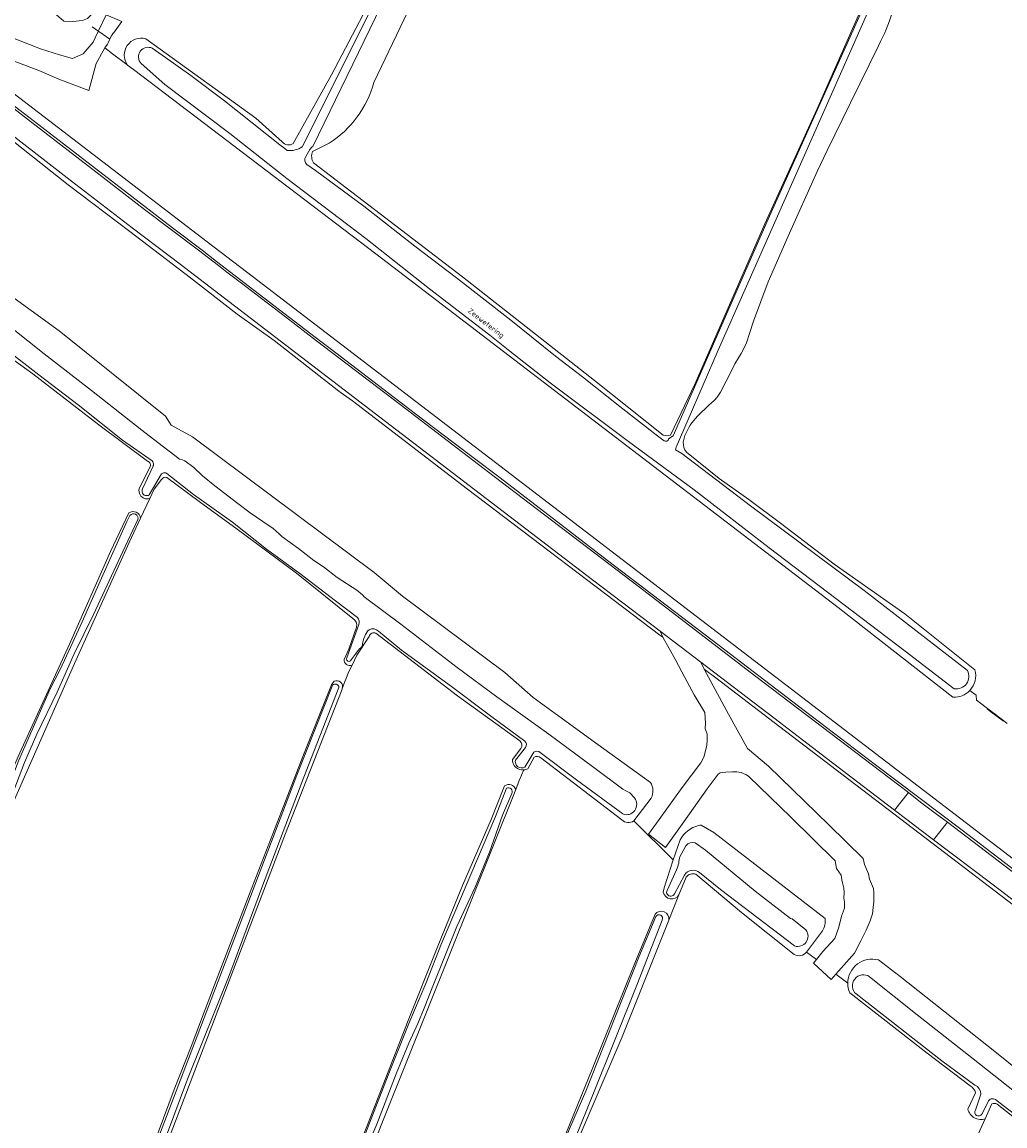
# Model space of a CAD drawing. Header units: metres. Extents: x 149984 to 156489, y 469398 to 478068.
# Tile 589 of 656: x 153536 to 153705, y 474865 to 475055. Entities that reach past the tile are written whole.
import ezdxf
from ezdxf.enums import TextEntityAlignment as Align

# ---------------------------------------------------------------- set-up
doc = ezdxf.new("R2010")
doc.units = ezdxf.units.M
doc.header["$LTSCALE"] = 0.75
for name, color, linetype, lineweight in [('B-WE-GR-GRAS-GV', 252, 'Continuous', 13), ('B-WE-KW-KUNSTWERK_DUIKER-G', 6, 'Continuous', 18), ('B-WE-OG-TERREIN_BEGROEID-GV', 252, 'Continuous', 18), ('B-WE-OG-TERREIN_OEVER-GV', 252, 'Continuous', 18), ('B-WE-OG-TOPOGRAFIE-T18', 7, 'Continuous', 18), ('B-WE-OG-WATER-GV', 252, 'Continuous', 18), ('B-WE-OG-WATER_SLOOT-GV', 252, 'Continuous', 18), ('B-WE-OG-WEG-GV', 252, 'Continuous', 18), ('B-WE-VH-GESLOTENVERHARDING_ASFALT-GV', 252, 'Continuous', 18), ('B-WE-VH-HALFVERHARDING_GRASBETONSTEEN-GV', 252, 'Continuous', 18), ('B-WE-VH-OPENVERHARDING-GV', 252, 'Continuous', 18)]:
    doc.layers.add(name, color=color, linetype=linetype, lineweight=lineweight)
doc.styles.add('NLCS-ISO-M500-T18', font='NLCS-ISO.ttf', dxfattribs={"height": 0.9})

msp = doc.modelspace()

# ---------------------------------------------------------------- linework, layer by layer
at = {"layer": 'B-WE-GR-GRAS-GV', "flags": 128}
for points in [[(153582.994, 475033.668), (153589.567, 475045.447), (153599.1, 475063.718), (153607.141, 475080.339), (153618.568, 475104.625), (153623.036, 475113.412)], [(153627.522, 475110.517), (153612.994, 475077.92), (153596.827, 475044.143)], [(153647.755, 474983.615), (153651.997, 474992.453), (153663.955, 475019.873), (153672.888, 475039.526), (153680.269, 475056.208), (153683.671, 475063.949), (153684.149, 475064.882)], [(153530.05, 475053.612), (153539.572, 475049.927), (153542.835, 475048.906), (153545.066, 475048.24), (153546.93, 475049.05), (153548.595, 475051.037), (153548.961, 475051.825), (153549.555, 475053.007), (153550.837, 475055.76), (153548.976, 475056.594), (153548.972, 475056.575), (153548.208, 475055.695), (153547.64, 475055.121), (153546.764, 475054.766), (153545.121, 475054.622), (153543.572, 475054.68), (153533.035, 475063.812)], [(153549.638, 475059.236), (153549.505, 475057.679), (153548.976, 475056.594), (153550.837, 475055.76), (153553.572, 475054.583), (153552.111, 475052.62), (153552.08, 475052.6), (153551.89, 475052.3), (153551.74, 475052.1), (153551.19, 475050.94), (153551.1, 475050.69), (153550.626, 475050.072), (153551.95, 475049.071), (153554.377, 475047.234), (153554.501, 475047.14)], [(153696.293, 474938.593), (153685.818, 474946.79), (153676.568, 474954.028), (153597.193, 475014.75), (153555.521, 475046.368), (153554.501, 475047.14), (153554.377, 475047.234), (153551.95, 475049.071), (153550.626, 475050.072), (153549.116, 475047.375), (153547.873, 475042.78), (153542.724, 475044.711), (153539.284, 475046.221), (153532.78, 475048.662), (153519.513, 475054.049), (153568.194, 475016.796), (153574.948, 475011.628), (153739.438, 474885.754)], [(153739.438, 474885.754), (153574.948, 475011.628), (153568.194, 475016.796), (153519.513, 475054.049)], [(153557.652, 475051.639), (153576.565, 475038.021), (153581.068, 475033.957)], [(153521.153, 475050.796), (153542.012, 475034.737), (153562.254, 475019.2), (153567.331, 475015.343), (153569.826, 475013.385), (153576.213, 475008.482), (153579.664, 475005.852), (153587.732, 474999.659), (153589.325, 474998.494), (153604.007, 474987.249), (153610.394, 474982.416), (153618.279, 474976.429), (153628.422, 474968.638), (153636.984, 474962.085), (153656.109, 474947.499), (153669.787, 474937.081), (153682.977, 474926.971), (153697.878, 474915.754), (153713.36, 474903.946)], [(153683.478, 475050.458), (153678.715, 475040.67), (153674.666, 475032.485), (153672.963, 475028.868), (153667.968, 475017.775), (153664.525, 475009.902), (153662.01, 475003.177), (153660.747, 474999.286), (153659.909, 474997.607), (153659.476, 474996.865), (153658.838, 474995.858), (153658.302, 474994.75), (153656.362, 474990.996), (153655.8, 474990.091), (153655.347, 474989.619), (153654.76, 474989.075), (153654.348, 474988.724), (153652.419, 474986.836)], [(153589.16, 475033.697), (153586.294, 475032.305)], [(153586.443, 475030.336), (153612.059, 475010.781), (153634.704, 474992.976), (153646.542, 474983.615)], [(153557.96, 474979.134), (153549.616, 474985.366), (153538.287, 474994.106), (153530.181, 474999.88), (153523.661, 475005.338)], [(153650.261, 474983.547), (153649.952, 474982.396)], [(153650.496, 474980.647), (153656.16, 474976.175), (153661.245, 474972.534), (153666.689, 474968.458), (153675.878, 474961.46), (153688.009, 474952.911), (153700.057, 474943.295)], [(153556.518, 474974.417), (153558.355, 474978.067)], [(153560.336, 474975.962), (153559.085, 474974.311), (153558.347, 474972.73)], [(153593.243, 474952.144), (153583.541, 474959.885), (153573.375, 474967.468), (153566.83, 474972.178), (153561.276, 474976.32)], [(153558.347, 474972.73), (153556.761, 474969.333), (153554.814, 474965.16), (153545.422, 474944.39), (153512.613, 474870.174), (153502.253, 474846.716), (153484.435, 474805.219), (153467.75, 474765.373), (153464.459, 474756.403), (153463.174, 474750.343), (153458.277, 474746.44)], [(153556.761, 474969.333), (153558.347, 474972.73)], [(153461.933, 474758.117), (153465.642, 474767.099), (153466.381, 474768.842), (153471.626, 474780.846), (153475.786, 474790.421), (153478.883, 474798.365), (153483.722, 474809.624), (153486.729, 474816.418), (153490.376, 474824.943), (153497.488, 474841.576), (153502.406, 474852.022), (153503.328, 474853.978), (153513.36, 474876.564), (153521.512, 474895.529), (153527.898, 474910.48), (153535.767, 474928.417), (153544.535, 474947.705), (153551.575, 474963.631), (153554.763, 474970.235)], [(153591.718, 474945.09), (153592.516, 474946.869), (153593.837, 474950.642)], [(153621.875, 474931.131), (153611.18, 474938.864), (153597.167, 474949.617)], [(153596.011, 474949.052), (153593.9, 474945.841), (153593.079, 474944.127), (153592.548, 474943.019), (153591.412, 474940.123), (153591.365, 474940.003), (153581.633, 474915.202), (153558.297, 474854.147), (153519.53, 474754.229), (153515.286, 474743.743), (153513.053, 474738.227), (153512.889, 474737.811), (153497.432, 474698.603), (153493.241, 474690.983), (153492.527, 474689.066)], [(153591.412, 474940.123), (153592.548, 474943.019), (153593.079, 474944.127)], [(153512.939, 474744.771), (153518.044, 474757.592), (153520.28, 474763.106), (153525.547, 474776.37), (153530.138, 474787.539), (153535.915, 474802.641), (153540.488, 474814.471), (153543.898, 474823.322), (153548.604, 474835.029), (153553.227, 474846.66), (153556.115, 474854.263), (153558.105, 474859.431), (153562.51, 474871.266), (153565.465, 474878.65), (153569.462, 474889.249), (153575.456, 474904.826), (153579.46, 474915.144), (153584.617, 474928.453), (153589.566, 474940.721), (153590.034, 474941.337)], [(153705.607, 474934.103), (153705.038, 474934.535), (153700.355, 474938.096), (153700.26, 474938.953), (153699.188, 474939.77)], [(153699.188, 474939.77), (153700.26, 474938.953), (153700.355, 474938.096), (153705.038, 474934.535), (153705.607, 474934.103)], [(153620.633, 474927.94), (153622.065, 474929.828)], [(153624.356, 474928.321), (153623.246, 474926.335)], [(153639.399, 474917.549), (153625.481, 474928.202)], [(153622.567, 474926.115), (153621.805, 474924.287), (153621.195, 474922.768), (153598.522, 474866.291), (153585.187, 474832.635), (153565.184, 474783.952), (153543.912, 474732.517), (153543.67, 474731.94), (153540.97, 474725.498), (153530.471, 474700.449), (153517.771, 474671.028), (153515.925, 474666.499)], [(153621.195, 474922.768), (153621.805, 474924.287), (153622.567, 474926.115)], [(153542.32, 474733.903), (153559.078, 474774.095), (153561.822, 474781.932), (153564.677, 474788.099), (153568.084, 474796.655), (153572.682, 474807.743), (153577.648, 474820.399), (153582.017, 474831.123), (153585.426, 474839.303), (153588.839, 474848.234), (153590.312, 474851.673), (153591.096, 474853.681), (153595.742, 474865.206), (153602.729, 474883.079), (153607.688, 474895.573), (153612.037, 474906.27), (153616.96, 474917.618), (153619.279, 474923.399)], [(153646.525, 474905.128), (153646.691, 474905.874), (153648.216, 474910.694), (153641.489, 474917.358)], [(153650.459, 474907.738), (153649.234, 474904.687), (153647.493, 474900.351), (153639.451, 474880.324), (153609.421, 474810.209), (153578.465, 474739.698), (153573.967, 474726.733), (153570.628, 474718.805), (153568.606, 474714.004), (153552.403, 474675.536), (153539.174, 474644.977), (153539.174, 474641.008), (153577.803, 474605.29), (153579.655, 474606.48), (153602.542, 474656.751), (153620.549, 474695.793)], [(153669.02, 474894.442), (153659.97, 474901.656), (153652.122, 474908.236)], [(153647.493, 474900.351), (153649.234, 474904.687)], [(153568.296, 474719.956), (153570.706, 474725.825), (153575.783, 474738.467), (153578.309, 474744.968), (153581.154, 474751.899), (153584.72, 474759.696), (153588.465, 474767.799), (153591.894, 474775.84), (153596.611, 474786.404), (153601.231, 474796.893), (153604.523, 474804.852), (153608.559, 474814.673), (153612.497, 474823.617), (153617.231, 474834.561), (153620.845, 474842.737), (153625.333, 474853.038), (153628.557, 474860.571), (153634.327, 474874.728), (153641.655, 474892.961), (153645.118, 474901.384)], [(153678.222, 474889.511), (153676.171, 474891.068), (153675.35, 474890.152), (153672.356, 474892.97), (153672.847, 474893.589), (153671.156, 474894.863)], [(153699.264, 474871.918), (153691.856, 474877.514), (153678.553, 474887.842)], [(153698.86, 474867.901), (153700.17, 474870.711)], [(153702.991, 474868.779), (153701.832, 474866.253), (153700.323, 474862.964), (153686.187, 474832.157), (153653.246, 474760.455), (153625.925, 474698.984), (153623.663, 474693.895), (153617.262, 474679.493), (153612.5, 474670.497), (153597.286, 474636.762), (153582.734, 474603.16), (153582.867, 474600.647), (153605.488, 474580.538), (153608.928, 474578.951), (153612.765, 474586.227), (153633.27, 474630.28), (153657.094, 474681.502)], [(153730.917, 474847.824), (153721.45, 474854.997), (153712.467, 474862), (153703.853, 474868.741)], [(153700.323, 474862.964), (153701.832, 474866.253)]]:
    msp.add_lwpolyline(points, dxfattribs=at)
at = {"layer": 'B-WE-GR-GRAS-GV'}
for points in [[(153687.125, 475062.227, -0.0960536), (153683.478, 475050.458)], [(153554.501, 475047.14, -0.7066536), (153557.652, 475051.639)], [(153596.827, 475044.143, -0.1832864), (153589.16, 475033.697)], [(153581.068, 475033.957, 0.3788579), (153582.994, 475033.668)], [(153586.294, 475032.305, 0.2231785), (153586.443, 475030.336)], [(153652.419, 474986.836, 0.1021016), (153650.261, 474983.547)], [(153646.542, 474983.615, 0.2028042), (153647.755, 474983.615)], [(153649.952, 474982.396, 0.1507629), (153650.496, 474980.647)], [(153558.355, 474978.067, 0.4776449), (153557.96, 474979.134)], [(153561.276, 474976.32, 0.353035), (153560.336, 474975.962)], [(153556.686, 474973.345, -0.1973028), (153556.518, 474974.417)], [(153558.347, 474972.73, -0.3483148), (153556.686, 474973.345)], [(153554.763, 474970.235, -0.5789772), (153556.761, 474969.333)], [(153593.837, 474950.642, 0.32513), (153593.243, 474952.144)], [(153597.167, 474949.617, 0.4574245), (153596.011, 474949.052)], [(153593.079, 474944.127, -0.5787109), (153591.718, 474945.09)], [(153700.057, 474943.295, -0.2603356), (153699.188, 474939.77)], [(153590.034, 474941.337, -0.6537183), (153591.412, 474940.123)], [(153699.188, 474939.77, -0.2197959), (153696.293, 474938.593)], [(153622.065, 474929.828, 0.4047845), (153621.875, 474931.131)], [(153625.481, 474928.202, 0.3416977), (153624.356, 474928.321)], [(153622.567, 474926.115, -0.4609871), (153620.633, 474927.94)], [(153623.246, 474926.335, -0.1023676), (153622.567, 474926.115)], [(153619.279, 474923.399, -0.4842532), (153621.195, 474922.768)], [(153641.489, 474917.358, -0.3438593), (153639.399, 474917.549)], [(153652.122, 474908.236, 0.3111354), (153650.459, 474907.738)], [(153649.234, 474904.687, -0.6788265), (153646.525, 474905.128)], [(153645.118, 474901.384, -0.7541067), (153647.493, 474900.351)], [(153671.156, 474894.863, -0.3690711), (153669.02, 474894.442)], [(153678.553, 474887.842, -0.1025809), (153678.222, 474889.511)], [(153700.17, 474870.711, 0.1626025), (153699.264, 474871.918)], [(153701.832, 474866.253, -0.4552988), (153698.86, 474867.901)], [(153703.853, 474868.741, 0.2480883), (153702.991, 474868.779)]]:
    msp.add_lwpolyline(points, format="xyb", dxfattribs=at)
at = {"layer": 'B-WE-KW-KUNSTWERK_DUIKER-G', "flags": 128}
for points in [[(153548.448, 475053.697), (153548.451, 475053.695), (153551.478, 475051.548)], [(153702.181, 474936.598), (153702.59, 474936.287), (153704.953, 474934.47)]]:
    msp.add_lwpolyline(points, dxfattribs=at)
at = {"layer": 'B-WE-OG-TERREIN_BEGROEID-GV', "flags": 128}
for points in [[(153448.828, 475073.323), (153454.204, 475068.413), (153471.49, 475054.396), (153476.066, 475051.572), (153497.011, 475035.76), (153498.667, 475033.939), (153503.43, 475030.784), (153524.956, 475015.259), (153528.293, 475011.976), (153542.771, 475001.499), (153561.059, 474986.83), (153562.011, 474985.306), (153565.662, 474983.284), (153596.883, 474960), (153601.731, 474955.969), (153619.352, 474942.825), (153624.21, 474938.538), (153627.944, 474935.823), (153635.318, 474930.494), (153644.317, 474923.991)], [(153646.448, 474948.915), (153645.973, 474949.279), (153612.925, 474974.323), (153593.165, 474989.472), (153592.033, 474990.315), (153590.835, 474991.153), (153579.709, 474999.82), (153573.339, 475004.337), (153565.348, 475010.574), (153554.927, 475018.576), (153544.318, 475026.577), (153533.276, 475035.311)], [(153673.876, 474898.483), (153671.156, 474894.863), (153672.847, 474893.589), (153673.945, 474894.971), (153675.973, 474897.201), (153676.71, 474899.104), (153677.171, 474901.037), (153677.649, 474902.378), (153677.667, 474903.408), (153677.527, 474904.083), (153677.614, 474905.093), (153677.527, 474905.839), (153677.369, 474906.498), (153677.184, 474907.27), (153677.061, 474908.06), (153676.262, 474909.193), (153676.078, 474910.49), (153668.458, 474918.024), (153661.207, 474924.994), (153660.812, 474925.266), (153659.89, 474925.661), (153659.162, 474925.784), (153658.398, 474925.793), (153657.291, 474925.732), (153656.748, 474925.709), (153656.3, 474925.617), (153655.984, 474925.389), (153654.097, 474922.852), (153650.05, 474917.234), (153646.925, 474912.818), (153643.992, 474915.074), (153645.854, 474917.594), (153649.804, 474923.08), (153653.008, 474927.364), (153653.526, 474928.321), (153654.026, 474930.288), (153654.053, 474931.288), (153654.061, 474932.28), (153653.752, 474933.244), (153653.794, 474934.117), (153653.658, 474935.958), (153651.858, 474939.022), (153650.26, 474941.981), (153648.61, 474945.009), (153646.448, 474948.915)], [(153653.578, 474943.445), (153657.762, 474935.686), (153661.027, 474929.822), (153664.591, 474926.767), (153674.968, 474916.725), (153680.884, 474910.922), (153681.117, 474909.884), (153681.784, 474908.313), (153681.951, 474907.364), (153682.614, 474905.758), (153682.675, 474905.065), (153682.671, 474904.235), (153682.68, 474903.502), (153682.605, 474902.51), (153682.465, 474901.443), (153682.07, 474900.223), (153681.394, 474898.599), (153680.463, 474896.808), (153679.37, 474894.638), (153676.171, 474891.068), (153678.222, 474889.511)], [(153761.8, 474861), (153734, 474882.07), (153666.53, 474933.51), (153655.575, 474941.914), (153653.578, 474943.445)], [(153644.48, 474921.259), (153641.489, 474917.358), (153648.216, 474910.694), (153649.432, 474914.112)], [(153653.033, 474916.667), (153655.194, 474915.381), (153674.315, 474900.606)], [(153683.503, 474893.506), (153687.208, 474890.643), (153703.48, 474877.81), (153707.882, 474874.226), (153734.473, 474853.324), (153736.835, 474850.572), (153766.642, 474828.489)]]:
    msp.add_lwpolyline(points, dxfattribs=at)
at = {"layer": 'B-WE-OG-TERREIN_BEGROEID-GV'}
for points in [[(153644.317, 474923.991, -0.2647039), (153644.48, 474921.259)], [(153649.432, 474914.112, -0.213585), (153652.608, 474916.582)], [(153652.608, 474916.582, -0.0226256), (153653.033, 474916.667)], [(153674.315, 474900.606, -0.1709786), (153673.876, 474898.483)], [(153678.222, 474889.511, -0.4918), (153683.503, 474893.506)]]:
    msp.add_lwpolyline(points, format="xyb", dxfattribs=at)
at = {"layer": 'B-WE-OG-TERREIN_OEVER-GV', "flags": 128}
for points in [[(153623.036, 475113.412), (153618.568, 475104.625), (153607.141, 475080.339), (153599.1, 475063.718), (153589.567, 475045.447), (153582.994, 475033.668)], [(153584.527, 475033.097), (153603.772, 475071.541), (153623.668, 475113.021)], [(153624.851, 475112.295), (153624.471, 475111.669), (153586.335, 475033.168), (153586.173, 475033.045), (153585.852, 475032.637), (153585.152, 475031.425)], [(153596.827, 475044.143), (153612.994, 475077.92), (153627.522, 475110.517)], [(153684.149, 475064.882), (153683.671, 475063.949), (153680.269, 475056.208), (153672.888, 475039.526), (153663.955, 475019.873), (153651.997, 474992.453), (153647.755, 474983.615)], [(153647.454, 474982.945), (153648.22, 474983.499), (153664.541, 475020.678), (153683.21, 475062.207), (153684.096, 475064.162), (153684.304, 475064.622)], [(153685.22, 475064.255), (153685.171, 475064.144), (153655.948, 474998.201), (153650.792, 474986.292), (153648.73, 474981.53), (153648.655, 474981.081), (153649.713, 474980.431), (153661.492, 474971.451), (153681.021, 474956.933), (153698.769, 474943.213)], [(153644.317, 474923.991), (153635.318, 474930.494), (153627.944, 474935.823), (153624.21, 474938.538), (153619.352, 474942.825), (153601.731, 474955.969), (153596.883, 474960), (153565.662, 474983.284), (153562.011, 474985.306), (153561.059, 474986.83), (153542.771, 475001.499), (153528.293, 475011.976), (153524.956, 475015.259), (153503.43, 475030.784), (153498.667, 475033.939), (153497.011, 475035.76), (153476.066, 475051.572), (153471.49, 475054.396)], [(153581.068, 475033.957), (153576.565, 475038.021), (153557.652, 475051.639)], [(153558.771, 475050.011), (153561.026, 475048.424), (153565.397, 475045.335), (153571.203, 475040.971), (153580.669, 475033.462), (153581.564, 475032.782), (153581.966, 475032.486)], [(153652.419, 474986.836), (153654.348, 474988.724), (153654.76, 474989.075), (153655.347, 474989.619), (153655.8, 474990.091), (153656.362, 474990.996), (153658.302, 474994.75), (153658.838, 474995.858), (153659.476, 474996.865), (153659.909, 474997.607), (153660.747, 474999.286), (153662.01, 475003.177), (153664.525, 475009.902), (153667.968, 475017.775), (153672.963, 475028.868), (153674.666, 475032.485), (153678.715, 475040.67), (153683.478, 475050.458)], [(153554.501, 475047.14), (153555.521, 475046.368), (153597.193, 475014.75), (153676.568, 474954.028), (153685.818, 474946.79), (153696.293, 474938.593)], [(153696.501, 474940.047), (153688.09, 474946.513), (153677.576, 474954.484), (153664.701, 474964.262), (153651.826, 474974.234), (153640.572, 474982.523), (153627.087, 474992.568), (153620.154, 474997.996), (153616.774, 475000.732), (153606.361, 475008.717), (153595.438, 475017.379), (153581.874, 475027.675), (153572.107, 475035.365), (153560.939, 475043.782), (153556.86, 475047.398)], [(153586.294, 475032.305), (153589.16, 475033.697)], [(153585.294, 475030.047), (153586.833, 475029.001), (153595.079, 475022.927), (153603.895, 475016.041), (153611.016, 475010.579), (153620.348, 475003.347), (153628.014, 474997.16), (153632.661, 474993.582), (153639.085, 474988.492), (153645.314, 474983.659), (153646.696, 474982.607)], [(153646.542, 474983.615), (153634.704, 474992.976), (153612.059, 475010.781), (153586.443, 475030.336)], [(153523.661, 475005.338), (153530.181, 474999.88), (153538.287, 474994.106), (153549.616, 474985.366), (153557.96, 474979.134)], [(153558.772, 474979.18), (153553.631, 474982.729), (153546.062, 474988.777), (153539.297, 474993.96), (153533.381, 474998.517), (153526.34, 475003.998), (153523.719, 475005.901)], [(153531.466, 475004.453), (153540.203, 474997.554), (153548.325, 474991.259), (153556.978, 474984.467), (153560.46, 474981.782)], [(153649.952, 474982.396), (153650.261, 474983.547)], [(153560.46, 474981.782), (153562.642, 474980.099), (153563.455, 474979.493), (153563.952, 474979.385), (153564.383, 474979.168), (153565.908, 474978.052), (153567.421, 474976.619), (153569.532, 474974.909), (153573.461, 474971.861), (153575.572, 474970.235), (153577.743, 474968.782), (153579.556, 474967.582), (153580.578, 474966.64), (153581.051, 474966.202), (153583.898, 474964.132), (153586.529, 474962.104), (153588.192, 474960.964), (153590.524, 474959.164), (153593.898, 474957.003), (153594.903, 474956.193), (153595.142, 474955.845), (153601.487, 474951.146), (153611.158, 474943.73), (153617.94, 474938.696), (153626.858, 474932.245), (153634.633, 474926.562), (153639.573, 474922.811), (153640.196, 474922.487), (153640.776, 474922.175), (153641.583, 474921.305)], [(153700.057, 474943.295), (153688.009, 474952.911), (153675.878, 474961.46), (153666.689, 474968.458), (153661.245, 474972.534), (153656.16, 474976.175), (153650.496, 474980.647)], [(153558.355, 474978.067), (153556.518, 474974.417)], [(153557.105, 474974.354), (153557.978, 474976.232), (153558.93, 474978.282)], [(153560.374, 474976.926), (153558.248, 474973.367)], [(153558.347, 474972.73), (153559.085, 474974.311), (153560.336, 474975.962)], [(153561.276, 474976.32), (153566.83, 474972.178), (153573.375, 474967.468), (153583.541, 474959.885), (153593.243, 474952.144)], [(153593.993, 474952.288), (153590.263, 474955.165), (153584.096, 474959.852), (153578.394, 474964.046), (153572.571, 474968.666), (153565.83, 474973.434), (153561.292, 474976.983)], [(153554.763, 474970.235), (153551.575, 474963.631), (153544.535, 474947.705), (153535.767, 474928.417), (153527.898, 474910.48), (153521.512, 474895.529), (153513.36, 474876.564), (153503.328, 474853.978), (153502.406, 474852.022), (153497.488, 474841.576), (153490.376, 474824.943), (153486.729, 474816.418), (153483.722, 474809.624), (153478.883, 474798.365), (153475.786, 474790.421), (153471.626, 474780.846), (153466.381, 474768.842), (153465.642, 474767.099), (153461.933, 474758.117)], [(153462.102, 474757.266), (153462.259, 474757.208), (153464.459, 474756.403), (153467.75, 474765.373), (153484.435, 474805.219), (153502.253, 474846.716), (153512.613, 474870.174), (153545.422, 474944.39), (153554.814, 474965.16), (153556.761, 474969.333)], [(153492.697, 474829.69), (153495.416, 474836.166), (153502.45, 474852.001), (153504.72, 474856.69), (153508.83, 474866.198), (153511.586, 474872.27), (153515.198, 474880.245), (153517.444, 474885.628), (153519.48, 474890.343), (153529.141, 474912.094), (153533.851, 474922.547), (153534.584, 474924.555), (153535.862, 474927.804), (153541.223, 474940.054), (153542.945, 474943.358), (153544.769, 474947.287), (153546.738, 474951.532), (153549.799, 474958.549), (153554.425, 474968.795), (153554.937, 474969.815)], [(153556.318, 474969.122), (153553.725, 474963.622), (153548.653, 474952.803), (153545.385, 474946.037), (153542.442, 474939.475), (153538.929, 474932.272), (153536.84, 474927.371), (153533.788, 474919.451), (153529.766, 474910.435), (153525.881, 474901.935), (153521.819, 474892.49), (153517.251, 474882.008), (153512.816, 474872.212), (153508.267, 474861.624)], [(153592.175, 474945.387), (153594.246, 474951.076)], [(153593.837, 474950.642), (153592.516, 474946.869), (153591.718, 474945.09)], [(153596.018, 474950.197), (153595.775, 474949.988), (153595.388, 474949.381), (153595.102, 474948.681), (153594.975, 474948.267), (153594.899, 474947.827), (153594.865, 474947.5), (153594.68, 474947.169), (153594.29, 474946.83), (153592.958, 474945)], [(153597.167, 474949.617), (153611.18, 474938.864), (153621.875, 474931.131)], [(153622.751, 474931.087), (153617.094, 474935.242), (153610.14, 474940.421), (153601.554, 474946.693), (153597.606, 474949.922)], [(153593.079, 474944.127), (153593.9, 474945.841), (153596.011, 474949.052)], [(153590.034, 474941.337), (153589.566, 474940.721), (153584.617, 474928.453), (153579.46, 474915.144), (153575.456, 474904.826), (153569.462, 474889.249), (153565.465, 474878.65), (153562.51, 474871.266), (153558.105, 474859.431), (153556.115, 474854.263), (153553.227, 474846.66), (153548.604, 474835.029), (153543.898, 474823.322), (153540.488, 474814.471), (153535.915, 474802.641), (153530.138, 474787.539), (153525.547, 474776.37), (153520.28, 474763.106), (153518.044, 474757.592), (153512.939, 474744.771)], [(153590.824, 474940.246), (153584.813, 474924.905), (153577.726, 474906.2), (153572.092, 474891.089), (153564.848, 474873.03), (153557.634, 474853.674), (153549.643, 474833.424), (153543.28, 474816.788), (153537.855, 474803.254), (153533.681, 474792.264), (153528.396, 474778.648), (153522.956, 474764.936), (153519.791, 474756.409), (153517.572, 474750.625), (153515.018, 474744.176)], [(153515.286, 474743.743), (153519.53, 474754.229), (153558.297, 474854.147), (153581.633, 474915.202), (153591.365, 474940.003), (153591.412, 474940.123)], [(153527.293, 474779.764), (153541.718, 474817.125), (153556.093, 474853.267), (153583.596, 474925.233), (153589.653, 474940.488), (153589.742, 474940.686)], [(153622.065, 474929.828), (153620.633, 474927.94)], [(153621.157, 474927.807), (153622.873, 474929.982)], [(153624.276, 474929.159), (153622.745, 474926.613)], [(153623.246, 474926.335), (153624.356, 474928.321)], [(153639.563, 474918.559), (153631.631, 474924.431), (153625.398, 474929.112)], [(153625.481, 474928.202), (153639.399, 474917.549)], [(153543.67, 474731.94), (153543.912, 474732.517), (153565.184, 474783.952), (153585.187, 474832.635), (153598.522, 474866.291), (153621.195, 474922.768)], [(153619.279, 474923.399), (153616.96, 474917.618), (153612.037, 474906.27), (153607.688, 474895.573), (153602.729, 474883.079), (153595.742, 474865.206), (153591.096, 474853.681), (153590.312, 474851.673), (153588.839, 474848.234), (153585.426, 474839.303), (153582.017, 474831.123), (153577.648, 474820.399), (153572.682, 474807.743), (153568.084, 474796.655), (153564.677, 474788.099), (153561.822, 474781.932), (153559.078, 474774.095)], [(153605.766, 474889.443), (153608.455, 474896.313), (153617.733, 474918.155), (153619.613, 474922.989)], [(153620.53, 474922.091), (153618.94, 474918.36), (153616.69, 474912.026), (153614.201, 474905.979), (153611.068, 474899.218), (153606.948, 474889.014), (153605.474, 474885.232), (153604.354, 474882.606), (153602.828, 474879.212), (153600.657, 474873.926), (153597.321, 474865.286), (153594.415, 474858.448), (153591.198, 474850.113), (153588.187, 474842.991), (153584.094, 474832.432), (153579.688, 474821.492), (153575.379, 474810.774), (153572.428, 474803.07), (153570.033, 474797.202), (153564.346, 474784.142), (153555.415, 474762.636), (153545.093, 474737.147), (153543.27, 474732.576)], [(153641.489, 474917.358), (153644.48, 474921.259)], [(153655.194, 474915.381), (153653.033, 474916.667)], [(153674.315, 474900.606), (153655.194, 474915.381)], [(153649.432, 474914.112), (153648.216, 474910.694), (153646.691, 474905.874), (153646.525, 474905.128)], [(153652.022, 474913.589), (153653.788, 474912.327), (153662.314, 474905.307), (153668.372, 474900.595), (153668.67, 474900.582), (153671.036, 474898.653)], [(153649.388, 474911.22), (153650.398, 474913.102)], [(153647.182, 474905.451), (153648.806, 474908.964)], [(153650.178, 474908.076), (153648.458, 474904.861)], [(153649.234, 474904.687), (153650.459, 474907.738)], [(153652.122, 474908.236), (153659.97, 474901.656), (153669.02, 474894.442)], [(153669.082, 474895.899), (153656.348, 474905.605), (153652.765, 474908.507)], [(153645.118, 474901.384), (153641.655, 474892.961), (153634.327, 474874.728), (153628.557, 474860.571), (153625.333, 474853.038), (153620.845, 474842.737), (153617.231, 474834.561), (153612.497, 474823.617), (153608.559, 474814.673), (153604.523, 474804.852), (153601.231, 474796.893), (153596.611, 474786.404), (153591.894, 474775.84), (153588.465, 474767.799), (153584.72, 474759.696), (153581.154, 474751.899), (153578.309, 474744.968), (153575.783, 474738.467), (153570.706, 474725.825), (153568.296, 474719.956)], [(153568.584, 474719.715), (153571.852, 474728.284), (153581.06, 474750.615), (153597.569, 474787.868), (153601.998, 474798.135), (153605.149, 474805.965), (153612.412, 474822.895), (153621.262, 474843.158), (153627.472, 474857.66), (153633.225, 474870.99), (153642.341, 474894), (153645.247, 474900.962)], [(153570.628, 474718.805), (153573.967, 474726.733), (153578.465, 474739.698), (153609.421, 474810.209), (153639.451, 474880.324), (153647.493, 474900.351)], [(153646.362, 474900.354), (153641.969, 474889.158), (153634.542, 474870.618), (153631.411, 474862.844)], [(153671.156, 474894.863), (153673.876, 474898.483)], [(153766.642, 474828.489), (153736.835, 474850.572), (153734.473, 474853.324), (153707.882, 474874.226), (153703.48, 474877.81), (153687.208, 474890.643), (153683.503, 474893.506)], [(153681.974, 474890.63), (153690.159, 474884.06), (153699.781, 474876.538), (153710.403, 474868.123), (153721.919, 474859.482), (153731.046, 474852.57), (153740.298, 474845.394), (153750.603, 474837.542), (153755.847, 474833.712), (153760.806, 474829.642), (153764.305, 474826.967)], [(153542.148, 474733.112), (153547.392, 474745.452), (153552.611, 474758.183), (153558.623, 474772.55), (153560.861, 474778.244), (153562.387, 474782.501), (153563.231, 474784.534), (153564.018, 474786.068), (153564.658, 474787.184), (153565.134, 474787.97), (153565.582, 474788.886), (153569.681, 474799.781), (153576.029, 474815.715), (153579.584, 474824.355), (153582.761, 474832.421), (153593.273, 474858.173), (153593.857, 474859.758), (153599.416, 474874.034), (153602.828, 474882.619), (153605.766, 474889.443)], [(153678.553, 474887.842), (153691.856, 474877.514), (153699.264, 474871.918)], [(153700.073, 474871.999), (153694.363, 474876.16), (153679.649, 474887.658)], [(153700.17, 474870.711), (153698.86, 474867.901)], [(153700.134, 474867.698), (153701.08, 474870.481)], [(153730.961, 474848.48), (153723.366, 474853.913), (153717.593, 474858.797), (153704.906, 474868.498), (153703.589, 474869.526)], [(153702.327, 474869.166), (153701.227, 474867.008)], [(153701.832, 474866.253), (153702.991, 474868.779)], [(153703.853, 474868.741), (153712.467, 474862), (153721.45, 474854.997), (153730.917, 474847.824)]]:
    msp.add_lwpolyline(points, dxfattribs=at)
at = {"layer": 'B-WE-OG-TERREIN_OEVER-GV'}
for points in [[(153683.478, 475050.458, 0.0960536), (153687.125, 475062.227)], [(153557.652, 475051.639, 0.7066536), (153554.501, 475047.14)], [(153556.86, 475047.398, -0.8391128), (153558.771, 475050.011)], [(153589.16, 475033.697, 0.1832864), (153596.827, 475044.143)], [(153582.994, 475033.668, -0.3788579), (153581.068, 475033.957)], [(153581.966, 475032.486, 0.1885776), (153584.527, 475033.097)], [(153585.152, 475031.425, 0.3670411), (153585.294, 475030.047)], [(153586.443, 475030.336, -0.2231785), (153586.294, 475032.305)], [(153650.261, 474983.547, -0.1021016), (153652.419, 474986.836)], [(153647.755, 474983.615, -0.2028042), (153646.542, 474983.615)], [(153646.696, 474982.607, 0.5094257), (153647.454, 474982.945)], [(153650.496, 474980.647, -0.1507629), (153649.952, 474982.396)], [(153557.96, 474979.134, -0.4776449), (153558.355, 474978.067)], [(153558.97, 474978.451, 0.2070243), (153558.772, 474979.18)], [(153558.93, 474978.282, 0.0488066), (153558.97, 474978.451)], [(153560.336, 474975.962, -0.353035), (153561.276, 474976.32)], [(153561.292, 474976.983, 0.4263254), (153560.374, 474976.926)], [(153556.518, 474974.417, 0.1973028), (153556.686, 474973.345)], [(153558.248, 474973.367, -0.669049), (153557.012, 474974.073)], [(153557.012, 474974.073, -0.0962418), (153557.105, 474974.354)], [(153556.686, 474973.345, 0.3483148), (153558.347, 474972.73)], [(153556.761, 474969.333, 0.5789772), (153554.763, 474970.235)], [(153554.937, 474969.815, -0.7782995), (153556.318, 474969.122)], [(153593.243, 474952.144, -0.32513), (153593.837, 474950.642)], [(153594.246, 474951.076, 0.2846506), (153593.993, 474952.288)], [(153596.011, 474949.052, -0.4574245), (153597.167, 474949.617)], [(153597.606, 474949.922, 0.3382678), (153596.018, 474950.197)], [(153592.958, 474945, -1.0143274), (153592.175, 474945.387)], [(153591.718, 474945.09, 0.5787109), (153593.079, 474944.127)], [(153698.769, 474943.213, -0.6176978), (153696.501, 474940.047)], [(153699.188, 474939.77, 0.2603356), (153700.057, 474943.295)], [(153589.742, 474940.686, -0.6581898), (153590.824, 474940.246)], [(153591.412, 474940.123, 0.6537183), (153590.034, 474941.337)], [(153696.293, 474938.593, 0.2197959), (153699.188, 474939.77)], [(153621.875, 474931.131, -0.4047845), (153622.065, 474929.828)], [(153622.873, 474929.982, 0.3867235), (153622.751, 474931.087)], [(153625.398, 474929.112, 0.3859883), (153624.276, 474929.159)], [(153624.356, 474928.321, -0.3416977), (153625.481, 474928.202)], [(153620.633, 474927.94, 0.4609871), (153622.567, 474926.115)], [(153622.745, 474926.613, -0.6663985), (153621.157, 474927.807)], [(153622.567, 474926.115, 0.1023676), (153623.246, 474926.335)], [(153621.195, 474922.768, 0.4842532), (153619.279, 474923.399)], [(153619.613, 474922.989, -0.7047354), (153620.53, 474922.091)], [(153644.48, 474921.259, 0.2647039), (153644.317, 474923.991)], [(153641.583, 474921.305, -0.7755241), (153639.563, 474918.559)], [(153639.399, 474917.549, 0.3438593), (153641.489, 474917.358)], [(153652.608, 474916.582, 0.213585), (153649.432, 474914.112)], [(153653.033, 474916.667, 0.0226256), (153652.608, 474916.582)], [(153650.398, 474913.102, -0.3113953), (153652.022, 474913.589)], [(153649.183, 474910.143, -0.0697614), (153649.388, 474911.22)], [(153648.806, 474908.964, 0.0526616), (153649.183, 474910.143)], [(153652.765, 474908.507, 0.4575322), (153650.178, 474908.076)], [(153650.459, 474907.738, -0.3111354), (153652.122, 474908.236)], [(153646.525, 474905.128, 0.6788265), (153649.234, 474904.687)], [(153648.458, 474904.861, -1.0242452), (153647.182, 474905.451)], [(153647.493, 474900.351, 0.7541067), (153645.118, 474901.384)], [(153645.247, 474900.962, -0.9403666), (153646.362, 474900.354)], [(153673.876, 474898.483, 0.1709786), (153674.315, 474900.606)], [(153671.036, 474898.653, -0.7316817), (153669.082, 474895.899)], [(153669.02, 474894.442, 0.3690711), (153671.156, 474894.863)], [(153683.503, 474893.506, 0.4918), (153678.222, 474889.511)], [(153679.649, 474887.658, -0.9321733), (153681.974, 474890.63)], [(153678.222, 474889.511, 0.1025809), (153678.553, 474887.842)], [(153699.264, 474871.918, -0.1626025), (153700.17, 474870.711)], [(153701.08, 474870.481, 0.3080124), (153700.073, 474871.999)], [(153703.589, 474869.526, 0.4833578), (153702.327, 474869.166)], [(153698.86, 474867.901, 0.4552988), (153701.832, 474866.253)], [(153701.227, 474867.008, -0.9800677), (153700.134, 474867.698)], [(153702.991, 474868.779, -0.2480883), (153703.853, 474868.741)]]:
    msp.add_lwpolyline(points, format="xyb", dxfattribs=at)
at = {"layer": 'B-WE-OG-WATER-GV', "flags": 128}
for points in [[(153523.719, 475005.901), (153526.34, 475003.998), (153533.381, 474998.517), (153539.297, 474993.96), (153546.062, 474988.777), (153553.631, 474982.729), (153558.772, 474979.18)], [(153641.583, 474921.305), (153640.776, 474922.175), (153640.196, 474922.487), (153639.573, 474922.811), (153634.633, 474926.562), (153626.858, 474932.245), (153617.94, 474938.696), (153611.158, 474943.73), (153601.487, 474951.146), (153595.142, 474955.845), (153594.903, 474956.193), (153593.898, 474957.003), (153590.524, 474959.164), (153588.192, 474960.964), (153586.529, 474962.104), (153583.898, 474964.132), (153581.051, 474966.202), (153580.578, 474966.64), (153579.556, 474967.582), (153577.743, 474968.782), (153575.572, 474970.235), (153573.461, 474971.861), (153569.532, 474974.909), (153567.421, 474976.619), (153565.908, 474978.052), (153564.383, 474979.168), (153563.952, 474979.385), (153563.455, 474979.493), (153562.642, 474980.099), (153560.46, 474981.782), (153556.978, 474984.467), (153548.325, 474991.259), (153540.203, 474997.554), (153531.466, 475004.453)], [(153558.93, 474978.282), (153557.978, 474976.232), (153557.105, 474974.354)], [(153558.248, 474973.367), (153560.374, 474976.926)], [(153561.292, 474976.983), (153565.83, 474973.434), (153572.571, 474968.666), (153578.394, 474964.046), (153584.096, 474959.852), (153590.263, 474955.165), (153593.993, 474952.288)], [(153554.937, 474969.815), (153554.425, 474968.795), (153549.799, 474958.549), (153546.738, 474951.532), (153544.769, 474947.287), (153542.945, 474943.358), (153541.223, 474940.054), (153535.862, 474927.804), (153534.584, 474924.555), (153533.851, 474922.547), (153529.141, 474912.094), (153519.48, 474890.343), (153517.444, 474885.628), (153515.198, 474880.245), (153511.586, 474872.27), (153508.83, 474866.198), (153504.72, 474856.69), (153502.45, 474852.001)], [(153508.267, 474861.624), (153512.816, 474872.212), (153517.251, 474882.008), (153521.819, 474892.49), (153525.881, 474901.935), (153529.766, 474910.435), (153533.788, 474919.451), (153536.84, 474927.371), (153538.929, 474932.272), (153542.442, 474939.475), (153545.385, 474946.037), (153548.653, 474952.803), (153553.725, 474963.622), (153556.318, 474969.122)], [(153594.246, 474951.076), (153592.175, 474945.387)], [(153592.958, 474945), (153594.29, 474946.83), (153594.68, 474947.169), (153594.865, 474947.5), (153594.899, 474947.827), (153594.975, 474948.267), (153595.102, 474948.681), (153595.388, 474949.381), (153595.775, 474949.988), (153596.018, 474950.197)], [(153597.606, 474949.922), (153601.554, 474946.693), (153610.14, 474940.421), (153617.094, 474935.242), (153622.751, 474931.087)], [(153589.742, 474940.686), (153589.653, 474940.488), (153583.596, 474925.233), (153556.093, 474853.267), (153541.718, 474817.125), (153527.293, 474779.764), (153524.58, 474772.981), (153518.115, 474756.126), (153513.665, 474744.857)], [(153515.018, 474744.176), (153517.572, 474750.625), (153519.791, 474756.409), (153522.956, 474764.936), (153528.396, 474778.648), (153533.681, 474792.264), (153537.855, 474803.254), (153543.28, 474816.788), (153549.643, 474833.424), (153557.634, 474853.674), (153564.848, 474873.03), (153572.092, 474891.089), (153577.726, 474906.2), (153584.813, 474924.905), (153590.824, 474940.246)], [(153622.873, 474929.982), (153621.157, 474927.807)], [(153622.745, 474926.613), (153624.276, 474929.159)], [(153625.398, 474929.112), (153631.631, 474924.431), (153639.563, 474918.559)], [(153619.613, 474922.989), (153617.733, 474918.155), (153608.455, 474896.313), (153605.766, 474889.443), (153602.828, 474882.619), (153599.416, 474874.034), (153593.857, 474859.758), (153593.273, 474858.173), (153582.761, 474832.421), (153579.584, 474824.355), (153576.029, 474815.715), (153569.681, 474799.781), (153565.582, 474788.886), (153565.134, 474787.97), (153564.658, 474787.184), (153564.018, 474786.068), (153563.231, 474784.534), (153562.387, 474782.501), (153560.861, 474778.244), (153558.623, 474772.55), (153552.611, 474758.183), (153547.392, 474745.452), (153542.148, 474733.112)], [(153543.27, 474732.576), (153545.093, 474737.147), (153555.415, 474762.636), (153564.346, 474784.142), (153570.033, 474797.202), (153572.428, 474803.07), (153575.379, 474810.774), (153579.688, 474821.492), (153584.094, 474832.432), (153588.187, 474842.991), (153591.198, 474850.113), (153594.415, 474858.448), (153597.321, 474865.286), (153600.657, 474873.926), (153602.828, 474879.212), (153604.354, 474882.606), (153605.474, 474885.232), (153606.948, 474889.014), (153611.068, 474899.218), (153614.201, 474905.979), (153616.69, 474912.026), (153618.94, 474918.36), (153620.53, 474922.091)], [(153671.036, 474898.653), (153668.67, 474900.582), (153668.372, 474900.595), (153662.314, 474905.307), (153653.788, 474912.327), (153652.022, 474913.589)], [(153650.398, 474913.102), (153649.388, 474911.22)], [(153648.806, 474908.964), (153647.182, 474905.451)], [(153648.458, 474904.861), (153650.178, 474908.076)], [(153652.765, 474908.507), (153656.348, 474905.605), (153669.082, 474895.899)], [(153645.247, 474900.962), (153642.341, 474894), (153633.225, 474870.99), (153627.472, 474857.66), (153621.262, 474843.158), (153612.412, 474822.895), (153605.149, 474805.965), (153601.998, 474798.135), (153597.569, 474787.868), (153581.06, 474750.615), (153571.852, 474728.284), (153568.584, 474719.715)], [(153631.411, 474862.844), (153634.542, 474870.618), (153641.969, 474889.158), (153646.362, 474900.354)], [(153764.305, 474826.967), (153760.806, 474829.642), (153755.847, 474833.712), (153750.603, 474837.542), (153740.298, 474845.394), (153731.046, 474852.57), (153721.919, 474859.482), (153710.403, 474868.123), (153699.781, 474876.538), (153690.159, 474884.06), (153681.974, 474890.63)], [(153679.649, 474887.658), (153694.363, 474876.16), (153700.073, 474871.999)], [(153701.08, 474870.481), (153700.134, 474867.698)], [(153703.589, 474869.526), (153704.906, 474868.498), (153717.593, 474858.797), (153723.366, 474853.913), (153730.961, 474848.48)], [(153701.227, 474867.008), (153702.327, 474869.166)]]:
    msp.add_lwpolyline(points, dxfattribs=at)
at = {"layer": 'B-WE-OG-WATER-GV'}
for points in [[(153558.772, 474979.18, -0.2070243), (153558.97, 474978.451)], [(153558.97, 474978.451, -0.0488066), (153558.93, 474978.282)], [(153560.374, 474976.926, -0.4263254), (153561.292, 474976.983)], [(153557.012, 474974.073, 0.669049), (153558.248, 474973.367)], [(153557.105, 474974.354, 0.0962418), (153557.012, 474974.073)], [(153556.318, 474969.122, 0.7782995), (153554.937, 474969.815)], [(153593.993, 474952.288, -0.2846506), (153594.246, 474951.076)], [(153596.018, 474950.197, -0.3382678), (153597.606, 474949.922)], [(153592.175, 474945.387, 1.0143274), (153592.958, 474945)], [(153590.824, 474940.246, 0.6581898), (153589.742, 474940.686)], [(153622.751, 474931.087, -0.3867235), (153622.873, 474929.982)], [(153624.276, 474929.159, -0.3859883), (153625.398, 474929.112)], [(153621.157, 474927.807, 0.6663985), (153622.745, 474926.613)], [(153620.53, 474922.091, 0.7047354), (153619.613, 474922.989)], [(153639.563, 474918.559, 0.7755241), (153641.583, 474921.305)], [(153652.022, 474913.589, 0.3113953), (153650.398, 474913.102)], [(153649.388, 474911.22, 0.0697614), (153649.183, 474910.143)], [(153649.183, 474910.143, -0.0526616), (153648.806, 474908.964)], [(153650.178, 474908.076, -0.4575322), (153652.765, 474908.507)], [(153647.182, 474905.451, 1.0242452), (153648.458, 474904.861)], [(153646.362, 474900.354, 0.9403666), (153645.247, 474900.962)], [(153669.082, 474895.899, 0.7316817), (153671.036, 474898.653)], [(153681.974, 474890.63, 0.9321733), (153679.649, 474887.658)], [(153700.073, 474871.999, -0.3080124), (153701.08, 474870.481)], [(153702.327, 474869.166, -0.4833578), (153703.589, 474869.526)], [(153700.134, 474867.698, 0.9800677), (153701.227, 474867.008)]]:
    msp.add_lwpolyline(points, format="xyb", dxfattribs=at)
at = {"layer": 'B-WE-OG-WATER_SLOOT-GV', "flags": 128}
for points in [[(153623.668, 475113.021), (153603.772, 475071.541), (153584.527, 475033.097)], [(153585.152, 475031.425), (153585.852, 475032.637), (153586.173, 475033.045), (153586.335, 475033.168), (153624.471, 475111.669), (153624.851, 475112.295)], [(153684.304, 475064.622), (153684.096, 475064.162), (153683.21, 475062.207), (153664.541, 475020.678), (153648.22, 474983.499), (153647.454, 474982.945)], [(153698.769, 474943.213), (153681.021, 474956.933), (153661.492, 474971.451), (153649.713, 474980.431), (153648.655, 474981.081), (153648.73, 474981.53), (153650.792, 474986.292), (153655.948, 474998.201), (153685.171, 475064.144), (153685.22, 475064.255)], [(153581.966, 475032.486), (153581.564, 475032.782), (153580.669, 475033.462), (153571.203, 475040.971), (153565.397, 475045.335), (153561.026, 475048.424), (153558.771, 475050.011)], [(153556.86, 475047.398), (153560.939, 475043.782), (153572.107, 475035.365), (153581.874, 475027.675), (153595.438, 475017.379), (153606.361, 475008.717), (153616.774, 475000.732), (153620.154, 474997.996), (153627.087, 474992.568), (153640.572, 474982.523), (153651.826, 474974.234), (153664.701, 474964.262), (153677.576, 474954.484), (153688.09, 474946.513), (153696.501, 474940.047)], [(153646.696, 474982.607), (153645.314, 474983.659), (153639.085, 474988.492), (153632.661, 474993.582), (153628.014, 474997.16), (153620.348, 475003.347), (153611.016, 475010.579), (153603.895, 475016.041), (153595.079, 475022.927), (153586.833, 475029.001), (153585.294, 475030.047)]]:
    msp.add_lwpolyline(points, dxfattribs=at)
at = {"layer": 'B-WE-OG-WATER_SLOOT-GV'}
for points in [[(153558.771, 475050.011, 0.8391128), (153556.86, 475047.398)], [(153584.527, 475033.097, -0.1885776), (153581.966, 475032.486)], [(153585.294, 475030.047, -0.3670411), (153585.152, 475031.425)], [(153647.454, 474982.945, -0.5094257), (153646.696, 474982.607)], [(153696.501, 474940.047, 0.6176978), (153698.769, 474943.213)]]:
    msp.add_lwpolyline(points, format="xyb", dxfattribs=at)
at = {"layer": 'B-WE-OG-WEG-GV', "flags": 128}
msp.add_lwpolyline([(153533.276, 475035.311), (153544.318, 475026.577), (153554.927, 475018.576), (153565.348, 475010.574), (153573.339, 475004.337), (153579.709, 474999.82), (153590.835, 474991.153), (153592.033, 474990.315), (153593.165, 474989.472), (153612.925, 474974.323), (153645.973, 474949.279), (153646.448, 474948.915), (153646.008, 474949.922), (153634.366, 474958.775), (153598.808, 474985.965), (153580.719, 474999.776), (153567.74, 475009.731), (153563.539, 475012.938), (153555.327, 475019.164), (153544.151, 475027.743), (153531.511, 475037.542)], dxfattribs=at)
msp.add_lwpolyline([(153692.963, 474914.13), (153690.853, 474915.734), (153688.385, 474917.609), (153686.275, 474919.212), (153674.62, 474928.07), (153665.526, 474935.08), (153652.996, 474944.608), (153653.578, 474943.445), (153655.575, 474941.914), (153666.53, 474933.51), (153734, 474882.07), (153761.8, 474861), (153761.448, 474861.857), (153751.81, 474869.37), (153737.27, 474880.4), (153702.95, 474906.54)], close=True, dxfattribs=at)
at = {"layer": 'B-WE-VH-GESLOTENVERHARDING_ASFALT-GV', "flags": 128}
for points in [[(153531.511, 475037.542), (153544.151, 475027.743), (153555.327, 475019.164), (153563.539, 475012.938), (153567.74, 475009.731), (153580.719, 474999.776), (153598.808, 474985.965), (153634.366, 474958.775), (153646.008, 474949.922), (153652.996, 474944.608), (153665.526, 474935.08), (153674.62, 474928.07), (153686.275, 474919.212), (153688.664, 474922.266), (153685.352, 474924.752), (153662.44, 474942.19), (153642.217, 474957.69), (153617.497, 474976.479), (153601.333, 474988.833), (153586.977, 474999.804), (153581.656, 475003.904), (153577.544, 475007.073), (153574.121, 475009.667), (153573.166, 475010.366), (153571.59, 475011.587), (153570.136, 475012.708), (153566.685, 475015.338), (153557.44, 475022.352), (153547.841, 475029.765), (153537.345, 475037.855), (153527.665, 475045.358)], [(153767.719, 474861.908), (153762.626, 474865.756), (153740.171, 474882.983), (153718.31, 474899.623), (153695.359, 474917.127), (153692.963, 474914.13), (153702.95, 474906.54), (153737.27, 474880.4), (153751.81, 474869.37), (153761.448, 474861.857)]]:
    msp.add_lwpolyline(points, dxfattribs=at)
msp.add_lwpolyline([(153688.664, 474922.266), (153686.275, 474919.212), (153688.385, 474917.609), (153690.853, 474915.734), (153692.963, 474914.13), (153695.359, 474917.127), (153693.208, 474918.695), (153690.721, 474920.591)], close=True, dxfattribs=at)
at = {"layer": 'B-WE-VH-HALFVERHARDING_GRASBETONSTEEN-GV', "flags": 128}
msp.add_lwpolyline([(153532.78, 475048.662), (153539.284, 475046.221), (153542.724, 475044.711), (153547.873, 475042.78), (153549.116, 475047.375), (153550.626, 475050.072), (153551.1, 475050.69), (153551.19, 475050.94), (153551.74, 475052.1), (153551.89, 475052.3), (153552.08, 475052.6), (153552.111, 475052.62), (153553.572, 475054.583), (153550.837, 475055.76), (153549.555, 475053.007), (153548.961, 475051.825), (153548.595, 475051.037), (153546.93, 475049.05), (153545.066, 475048.24), (153542.835, 475048.906), (153539.572, 475049.927), (153530.05, 475053.612)], dxfattribs=at)
msp.add_lwpolyline([(153646.008, 474949.922), (153646.448, 474948.915), (153648.61, 474945.009), (153650.26, 474941.981), (153651.858, 474939.022), (153653.658, 474935.958), (153653.794, 474934.117), (153653.752, 474933.244), (153654.061, 474932.28), (153654.053, 474931.288), (153654.026, 474930.288), (153653.526, 474928.321), (153653.008, 474927.364), (153649.804, 474923.08), (153645.854, 474917.594), (153643.992, 474915.074), (153646.925, 474912.818), (153650.05, 474917.234), (153654.097, 474922.852), (153655.984, 474925.389), (153656.3, 474925.617), (153656.748, 474925.709), (153657.291, 474925.732), (153658.398, 474925.793), (153659.162, 474925.784), (153659.89, 474925.661), (153660.812, 474925.266), (153661.207, 474924.994), (153668.458, 474918.024), (153676.078, 474910.49), (153676.262, 474909.193), (153677.061, 474908.06), (153677.184, 474907.27), (153677.369, 474906.498), (153677.527, 474905.839), (153677.614, 474905.093), (153677.527, 474904.083), (153677.667, 474903.408), (153677.649, 474902.378), (153677.171, 474901.037), (153676.71, 474899.104), (153675.973, 474897.201), (153673.945, 474894.971), (153672.847, 474893.589), (153672.356, 474892.97), (153675.35, 474890.152), (153676.171, 474891.068), (153679.37, 474894.638), (153680.463, 474896.808), (153681.394, 474898.599), (153682.07, 474900.223), (153682.465, 474901.443), (153682.605, 474902.51), (153682.68, 474903.502), (153682.671, 474904.235), (153682.675, 474905.065), (153682.614, 474905.758), (153681.951, 474907.364), (153681.784, 474908.313), (153681.117, 474909.884), (153680.884, 474910.922), (153674.968, 474916.725), (153664.591, 474926.767), (153661.027, 474929.822), (153657.762, 474935.686), (153653.578, 474943.445), (153652.996, 474944.608)], close=True, dxfattribs=at)
at = {"layer": 'B-WE-VH-OPENVERHARDING-GV', "flags": 128}
for points in [[(153713.36, 474903.946), (153697.878, 474915.754), (153682.977, 474926.971), (153669.787, 474937.081), (153656.109, 474947.499), (153636.984, 474962.085), (153628.422, 474968.638), (153618.279, 474976.429), (153610.394, 474982.416), (153604.007, 474987.249), (153589.325, 474998.494), (153587.732, 474999.659), (153579.664, 475005.852), (153576.213, 475008.482), (153569.826, 475013.385), (153567.331, 475015.343), (153562.254, 475019.2), (153542.012, 475034.737), (153521.153, 475050.796)], [(153527.665, 475045.358), (153537.345, 475037.855), (153547.841, 475029.765), (153557.44, 475022.352), (153566.685, 475015.338), (153570.136, 475012.708), (153571.59, 475011.587), (153573.166, 475010.366), (153574.121, 475009.667), (153577.544, 475007.073), (153581.656, 475003.904), (153586.977, 474999.804), (153601.333, 474988.833), (153617.497, 474976.479), (153642.217, 474957.69), (153662.44, 474942.19), (153685.352, 474924.752), (153688.664, 474922.266), (153690.721, 474920.591), (153693.208, 474918.695), (153695.359, 474917.127), (153718.31, 474899.623)]]:
    msp.add_lwpolyline(points, dxfattribs=at)

# ---------------------------------------------------------------- texts
at = {"layer": 'B-WE-OG-TOPOGRAFIE-T18', "style": 'NLCS-ISO-M500-T18'}
msp.add_text('Zeewetering', height=0.9, rotation=322.3, dxfattribs=at).set_placement((153616.029, 475002.739), align=Align.MIDDLE)

doc.saveas('drawing.dxf')
